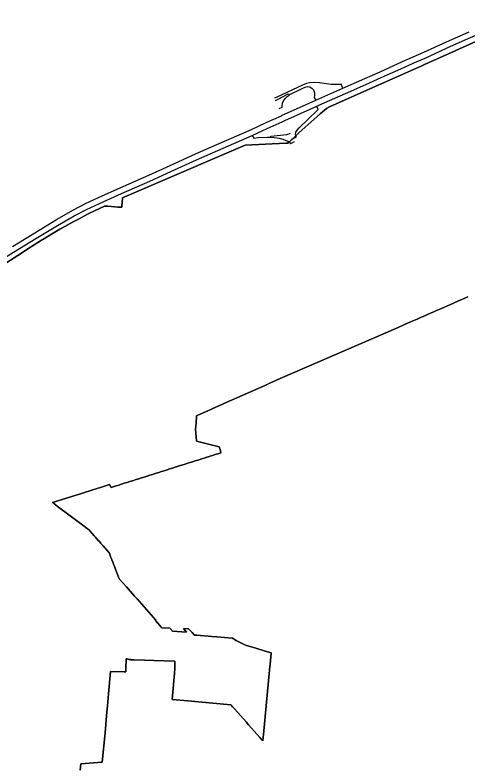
# Model space of a CAD drawing. Extents: x 0 to 34, y 0 to 22.
# Drawn here: x 5.5348 to 5.6354, y 15.2158 to 15.3827 of the extents above; entities that cross this region are included whole.
import ezdxf

# ---------------------------------------------------------------- set-up
doc = ezdxf.new("R2010")
doc.units = 0
for name, color, linetype in [('GM_X_Corporation', 7, 'Continuous'), ('GM_X_Interchange_Ramps', 7, 'Continuous'), ('GM_X_State_Route', 7, 'Continuous')]:
    doc.layers.add(name, color=color, linetype=linetype)

msp = doc.modelspace()

# ---------------------------------------------------------------- linework, layer by layer
at = {"layer": 'GM_X_Corporation'}
for points in [[(5.64024, 15.37808), (5.63378, 15.37517), (5.63198, 15.37437), (5.62611, 15.37175), (5.6252, 15.37135), (5.62353, 15.3706), (5.62021, 15.36913), (5.61681, 15.36761), (5.61515, 15.36687), (5.60484, 15.36228), (5.60411, 15.36195), (5.60275, 15.36074), (5.59797, 15.35648), (5.59714, 15.35569), (5.59677, 15.35534), (5.59642, 15.35501), (5.59589, 15.3545), (5.59556, 15.35419), (5.59505, 15.35417), (5.58601, 15.35379), (5.58132, 15.35177), (5.55874, 15.34204), (5.55872, 15.3419), (5.55855, 15.34017), (5.55852, 15.33993), (5.55804, 15.33996), (5.55768, 15.33999), (5.55696, 15.34004), (5.55543, 15.34016), (5.55512, 15.34018), (5.55474, 15.34021), (5.5547, 15.34021), (5.55245, 15.33913), (5.55124, 15.33852), (5.55022, 15.33801), (5.54971, 15.33773), (5.54862, 15.33716), (5.54801, 15.33684), (5.54705, 15.33631), (5.54583, 15.33564), (5.54475, 15.33503), (5.54366, 15.3344), (5.54287, 15.33393), (5.54095, 15.33278), (5.54064, 15.33259), (5.53906, 15.33158), (5.53761, 15.33066), (5.53619, 15.32975), (5.53209, 15.32715)], [(5.53209, 15.32715), (5.53619, 15.32975), (5.53761, 15.33066), (5.53906, 15.33158), (5.54064, 15.33259), (5.54095, 15.33278), (5.54287, 15.33393), (5.54366, 15.3344), (5.54475, 15.33503), (5.54583, 15.33564), (5.54705, 15.33631), (5.54801, 15.33684), (5.54862, 15.33716), (5.54971, 15.33773), (5.55022, 15.33801), (5.55124, 15.33852), (5.55245, 15.33913), (5.5547, 15.34021), (5.55475, 15.34021), (5.55512, 15.34018), (5.55543, 15.34016), (5.55696, 15.34004), (5.55768, 15.33999), (5.55804, 15.33996), (5.55852, 15.33993), (5.55855, 15.34017), (5.55872, 15.3419), (5.55874, 15.34204), (5.58132, 15.35177), (5.58601, 15.35379), (5.59505, 15.35417), (5.59556, 15.35419), (5.59589, 15.3545), (5.59642, 15.35501), (5.59677, 15.35534), (5.59714, 15.35569), (5.59797, 15.35648), (5.60275, 15.36074), (5.60411, 15.36195), (5.60484, 15.36228), (5.61515, 15.36687), (5.61515, 15.36687), (5.61681, 15.36761), (5.62021, 15.36913), (5.62353, 15.3706), (5.6252, 15.37135), (5.62611, 15.37175), (5.63198, 15.37437), (5.63198, 15.37437), (5.63378, 15.37517), (5.64024, 15.37808)], [(5.54929, 15.2147), (5.54942, 15.2161), (5.55421, 15.21645), (5.55481, 15.223), (5.55523, 15.22766), (5.55535, 15.22896), (5.5556, 15.23166), (5.55605, 15.23664), (5.55903, 15.23654), (5.55946, 15.23653), (5.55947, 15.23725), (5.55953, 15.23948), (5.55964, 15.23945), (5.55976, 15.23942), (5.55988, 15.23939), (5.55999, 15.23936), (5.56011, 15.23934), (5.56023, 15.23931), (5.56035, 15.23929), (5.56047, 15.23927), (5.56053, 15.23927), (5.56059, 15.23926), (5.56071, 15.23924), (5.56083, 15.23923), (5.56095, 15.23922), (5.56107, 15.23921), (5.56124, 15.23921), (5.56364, 15.23913), (5.56565, 15.23907), (5.57039, 15.23892), (5.57037, 15.23845), (5.57034, 15.23739), (5.5703, 15.23619), (5.56977, 15.23042), (5.57325, 15.2301), (5.58199, 15.22927), (5.58285, 15.22919), (5.58322, 15.22879), (5.58371, 15.22823), (5.58621, 15.22542), (5.58678, 15.22478), (5.58931, 15.22194), (5.58984, 15.22134), (5.58995, 15.22122), (5.59003, 15.22199), (5.5901, 15.22262), (5.59155, 15.23773), (5.5916, 15.2383), (5.59176, 15.23991), (5.59184, 15.24076), (5.59045, 15.24118), (5.58838, 15.24181), (5.58612, 15.24249), (5.5846, 15.24325), (5.58403, 15.24353), (5.58323, 15.24406), (5.58313, 15.24407), (5.57975, 15.24434), (5.5786, 15.24443), (5.57523, 15.2447), (5.57475, 15.24474), (5.57422, 15.24529), (5.5734, 15.24613), (5.57229, 15.24617), (5.57299, 15.24538), (5.56984, 15.24564), (5.56927, 15.24627), (5.56747, 15.24635), (5.56603, 15.24798), (5.56615, 15.24808), (5.56194, 15.2528), (5.56194, 15.25281), (5.56173, 15.25305), (5.56141, 15.2534), (5.55959, 15.25544), (5.55798, 15.25725), (5.55699, 15.25981), (5.5569, 15.26005), (5.55687, 15.26012), (5.55662, 15.26077), (5.55659, 15.26084), (5.55634, 15.26149), (5.55632, 15.26155), (5.55613, 15.26203), (5.55606, 15.26221), (5.55604, 15.26226), (5.55578, 15.26293), (5.55576, 15.26298), (5.55573, 15.26306), (5.55534, 15.26351), (5.55531, 15.26354), (5.55496, 15.26393), (5.55486, 15.26405), (5.55483, 15.26408), (5.55438, 15.26459), (5.55435, 15.26463), (5.55422, 15.26478), (5.5539, 15.26514), (5.55387, 15.26517), (5.55342, 15.26568), (5.55339, 15.26572), (5.55294, 15.26623), (5.55291, 15.26626), (5.55286, 15.26632), (5.55268, 15.26653), (5.55267, 15.26654), (5.55246, 15.26677), (5.55243, 15.26681), (5.55198, 15.26731), (5.55195, 15.26735), (5.55145, 15.26792), (5.55133, 15.26805), (5.55094, 15.26835), (5.55093, 15.26835), (5.55093, 15.26835), (5.55014, 15.26895), (5.54704, 15.27129), (5.54417, 15.27345), (5.54317, 15.27421), (5.54315, 15.27422), (5.5496, 15.27626), (5.5523, 15.27712), (5.55284, 15.27729), (5.55322, 15.27741), (5.55361, 15.27753), (5.55399, 15.27765), (5.5558, 15.27822), (5.5558, 15.27822), (5.55581, 15.27822), (5.5562, 15.2776), (5.55621, 15.27759), (5.55666, 15.27773), (5.55727, 15.27793), (5.55789, 15.27812), (5.5585, 15.27832), (5.55911, 15.27851), (5.55973, 15.2787), (5.56034, 15.2789), (5.56095, 15.27909), (5.56172, 15.27933), (5.56233, 15.27953), (5.56294, 15.27972), (5.56356, 15.27991), (5.56417, 15.28011), (5.56478, 15.2803), (5.5654, 15.28049), (5.56601, 15.28069), (5.56678, 15.28093), (5.56739, 15.28112), (5.568, 15.28132), (5.56862, 15.28151), (5.56923, 15.2817), (5.56984, 15.2819), (5.57045, 15.28209), (5.57107, 15.28229), (5.57183, 15.28253), (5.57245, 15.28272), (5.57306, 15.28292), (5.57367, 15.28311), (5.57429, 15.2833), (5.5749, 15.2835), (5.57551, 15.28369), (5.57613, 15.28389), (5.57657, 15.28403), (5.57687, 15.28412), (5.57689, 15.28413), (5.57748, 15.28432), (5.5775, 15.28432), (5.5781, 15.28451), (5.57812, 15.28452), (5.57872, 15.28471), (5.57873, 15.28471), (5.57934, 15.2849), (5.57934, 15.2849), (5.57996, 15.2851), (5.57996, 15.2851), (5.58057, 15.28529), (5.58057, 15.28529), (5.58065, 15.28531), (5.58065, 15.28532), (5.58064, 15.28535), (5.58064, 15.28535), (5.58044, 15.286), (5.58043, 15.286), (5.58023, 15.28663), (5.58023, 15.28664), (5.58023, 15.28664), (5.58021, 15.28664), (5.57635, 15.2876), (5.57579, 15.28774), (5.57548, 15.28782), (5.57515, 15.2879), (5.57502, 15.28977), (5.57497, 15.29046), (5.57496, 15.29051), (5.57509, 15.29197), (5.57517, 15.29334), (5.57518, 15.29356), (5.57548, 15.29369), (5.57772, 15.29466), (5.57864, 15.29506), (5.58177, 15.29646), (5.59077, 15.30046), (5.59081, 15.30048), (5.59152, 15.30079), (5.59384, 15.3018), (5.62007, 15.31321), (5.62134, 15.31377), (5.62283, 15.31442), (5.62432, 15.31506), (5.62495, 15.31534), (5.62542, 15.31554), (5.62568, 15.31566), (5.62748, 15.31644), (5.62807, 15.31669), (5.62807, 15.31669), (5.62837, 15.31682), (5.6285, 15.31688), (5.6292, 15.31719), (5.63227, 15.31852), (5.63273, 15.31872), (5.63563, 15.31999)], [(5.63563, 15.31999), (5.63273, 15.31872), (5.63226, 15.31853), (5.6292, 15.31719), (5.6285, 15.31688), (5.62837, 15.31682), (5.62807, 15.31669), (5.62748, 15.31644), (5.62568, 15.31566), (5.62542, 15.31554), (5.62495, 15.31534), (5.62432, 15.31506), (5.62283, 15.31442), (5.62134, 15.31377), (5.62007, 15.31321), (5.59384, 15.3018), (5.59152, 15.30079), (5.59077, 15.30046), (5.58177, 15.29646), (5.57864, 15.29506), (5.57772, 15.29466), (5.57548, 15.29369), (5.57518, 15.29356), (5.57517, 15.29334), (5.57509, 15.29197), (5.57496, 15.29051), (5.57497, 15.29046), (5.57502, 15.28977), (5.57515, 15.2879), (5.57548, 15.28782), (5.57579, 15.28774), (5.57634, 15.2876), (5.58021, 15.28664), (5.58023, 15.28664), (5.58023, 15.28664), (5.58023, 15.28663), (5.58043, 15.286), (5.58044, 15.286), (5.58064, 15.28535), (5.58064, 15.28535), (5.58065, 15.28532), (5.58065, 15.28531), (5.58057, 15.28529), (5.58057, 15.28529), (5.57996, 15.2851), (5.57996, 15.2851), (5.57934, 15.2849), (5.57934, 15.2849), (5.57873, 15.28471), (5.57872, 15.28471), (5.57812, 15.28452), (5.5781, 15.28451), (5.5775, 15.28432), (5.57748, 15.28432), (5.57689, 15.28413), (5.57687, 15.28412), (5.57657, 15.28403), (5.57613, 15.28389), (5.57551, 15.28369), (5.5749, 15.2835), (5.57429, 15.2833), (5.57367, 15.28311), (5.57306, 15.28292), (5.57245, 15.28272), (5.57183, 15.28253), (5.57107, 15.28229), (5.57045, 15.28209), (5.56984, 15.2819), (5.56923, 15.28171), (5.56862, 15.28151), (5.568, 15.28132), (5.56739, 15.28112), (5.56678, 15.28093), (5.56601, 15.28069), (5.5654, 15.28049), (5.56478, 15.2803), (5.56417, 15.28011), (5.56356, 15.27991), (5.56294, 15.27972), (5.56233, 15.27953), (5.56172, 15.27933), (5.56095, 15.27909), (5.56034, 15.2789), (5.55973, 15.2787), (5.55911, 15.27851), (5.5585, 15.27832), (5.55789, 15.27812), (5.55727, 15.27793), (5.55666, 15.27773), (5.55621, 15.27759), (5.5562, 15.2776), (5.55581, 15.27822), (5.5558, 15.27822), (5.5558, 15.27822), (5.55399, 15.27765), (5.55361, 15.27753), (5.55322, 15.27741), (5.55284, 15.27729), (5.5523, 15.27712), (5.5496, 15.27626), (5.54315, 15.27422), (5.54315, 15.27422), (5.54315, 15.27422), (5.54317, 15.27421), (5.54417, 15.27345), (5.54704, 15.27129), (5.55014, 15.26895), (5.55093, 15.26835), (5.55094, 15.26835), (5.55133, 15.26805), (5.55145, 15.26792), (5.55195, 15.26735), (5.55198, 15.26731), (5.55243, 15.26681), (5.55246, 15.26677), (5.55267, 15.26654), (5.55268, 15.26653), (5.55286, 15.26632), (5.55289, 15.26629), (5.55291, 15.26626), (5.55294, 15.26623), (5.55339, 15.26572), (5.55342, 15.26568), (5.55387, 15.26517), (5.5539, 15.26514), (5.55422, 15.26478), (5.55435, 15.26463), (5.55438, 15.26459), (5.55483, 15.26408), (5.55486, 15.26405), (5.55496, 15.26393), (5.55531, 15.26354), (5.55534, 15.26351), (5.55573, 15.26306), (5.55576, 15.26298), (5.55578, 15.26293), (5.55604, 15.26226), (5.55606, 15.26221), (5.55613, 15.26203), (5.55632, 15.26155), (5.55634, 15.26149), (5.55659, 15.26084), (5.55662, 15.26077), (5.55687, 15.26012), (5.5569, 15.26005), (5.55699, 15.25981), (5.55798, 15.25725), (5.55959, 15.25544), (5.56141, 15.2534), (5.56173, 15.25305), (5.56194, 15.25281), (5.56194, 15.2528), (5.56615, 15.24808), (5.56603, 15.24798), (5.56747, 15.24635), (5.56927, 15.24627), (5.56984, 15.24564), (5.57299, 15.24538), (5.57229, 15.24617), (5.5734, 15.24613), (5.57422, 15.24529), (5.57475, 15.24474), (5.57523, 15.2447), (5.5786, 15.24443), (5.57975, 15.24434), (5.58313, 15.24407), (5.58323, 15.24406), (5.58403, 15.24353), (5.5846, 15.24325), (5.58612, 15.24249), (5.58838, 15.24181), (5.59045, 15.24118), (5.59184, 15.24076), (5.59184, 15.24075), (5.59176, 15.23991), (5.5916, 15.2383), (5.59155, 15.23773), (5.5901, 15.22262), (5.59003, 15.22199), (5.58995, 15.22122), (5.58984, 15.22134), (5.58931, 15.22194), (5.58678, 15.22478), (5.58621, 15.22542), (5.58371, 15.22823), (5.58322, 15.22879), (5.58285, 15.22919), (5.58199, 15.22927), (5.57325, 15.2301), (5.56977, 15.23042), (5.5703, 15.23619), (5.57034, 15.23739), (5.57037, 15.23845), (5.57039, 15.23892), (5.57038, 15.23892), (5.56565, 15.23907), (5.56364, 15.23913), (5.56124, 15.23921), (5.56107, 15.23921), (5.56095, 15.23922), (5.56083, 15.23923), (5.56071, 15.23924), (5.56059, 15.23926), (5.56053, 15.23927), (5.56047, 15.23927), (5.56035, 15.23929), (5.56023, 15.23931), (5.56011, 15.23934), (5.55999, 15.23936), (5.55988, 15.23939), (5.55976, 15.23942), (5.55964, 15.23945), (5.55953, 15.23948), (5.55947, 15.23725), (5.55946, 15.23653), (5.55903, 15.23654), (5.55605, 15.23664), (5.5556, 15.23166), (5.55535, 15.22896), (5.55523, 15.22766), (5.55481, 15.223), (5.55421, 15.21645), (5.54942, 15.2161), (5.54929, 15.2147)]]:
    msp.add_lwpolyline(points, dxfattribs=at)
at = {"layer": 'GM_X_Interchange_Ramps'}
for points in [[(5.60781, 15.36646), (5.60742, 15.36731), (5.60719, 15.36728), (5.60629, 15.36722), (5.60519, 15.36726), (5.6026, 15.36761), (5.60153, 15.36772), (5.60036, 15.36766), (5.5997, 15.36747), (5.59877, 15.36712), (5.59305, 15.36442), (5.59254, 15.36421)], [(5.59358, 15.3619), (5.5943, 15.36218), (5.59425, 15.36254), (5.59435, 15.36308), (5.59455, 15.3636), (5.59491, 15.36412), (5.59537, 15.36461), (5.5958, 15.36491), (5.59584, 15.36494), (5.59888, 15.36646), (5.5994, 15.36669), (5.59991, 15.36678), (5.60045, 15.3667), (5.60093, 15.3664), (5.60128, 15.36605), (5.6015, 15.36543), (5.6015, 15.36478), (5.60138, 15.36439), (5.60175, 15.36376)], [(5.59275, 15.3637), (5.59324, 15.36392), (5.59563, 15.36515), (5.5958, 15.36491)], [(5.59735, 15.35572), (5.59723, 15.35614), (5.59732, 15.35667), (5.59757, 15.3571), (5.59803, 15.35759), (5.60203, 15.36147), (5.60231, 15.36172), (5.60195, 15.36243)], [(5.5876, 15.35594), (5.58792, 15.3553), (5.58892, 15.35543), (5.59097, 15.35553), (5.59171, 15.3555), (5.59252, 15.35547), (5.59361, 15.35529), (5.59443, 15.35511), (5.5951, 15.35482), (5.59538, 15.3547)], [(5.59171, 15.3555), (5.59172, 15.35575), (5.59534, 15.35612), (5.59614, 15.35642)], [(5.59674, 15.35523), (5.5974, 15.35554), (5.59735, 15.35572)], [(5.59538, 15.3547), (5.59565, 15.35457), (5.59619, 15.35416), (5.59702, 15.35458)]]:
    msp.add_lwpolyline(points, dxfattribs=at)
at = {"layer": 'GM_X_State_Route'}
for points in [[(5.63089, 15.37532), (5.63119, 15.37545), (5.63623, 15.37768), (5.64278, 15.38057), (5.64588, 15.38191), (5.64807, 15.38272)], [(5.60781, 15.36646), (5.61264, 15.36856), (5.61606, 15.3701), (5.6211, 15.37236), (5.62579, 15.37442), (5.6309, 15.37675), (5.63594, 15.37899)], [(5.62347, 15.37197), (5.62608, 15.37312), (5.63089, 15.37532)], [(5.60116, 15.36208), (5.60195, 15.36243), (5.60242, 15.36263), (5.60836, 15.36525), (5.61293, 15.36726), (5.61635, 15.36879), (5.62139, 15.37105), (5.62347, 15.37197)], [(5.53423, 15.33124), (5.5392, 15.33428), (5.54402, 15.33724), (5.54776, 15.33934), (5.55044, 15.34076), (5.55336, 15.34211), (5.5583, 15.34435), (5.56457, 15.34711), (5.56929, 15.34926), (5.57496, 15.35185), (5.57969, 15.35388), (5.5874, 15.35727), (5.59069, 15.3588), (5.59408, 15.36031), (5.5943, 15.36041), (5.59746, 15.36184), (5.60175, 15.36376), (5.60781, 15.36646)], [(5.58996, 15.35703), (5.5909, 15.35747), (5.59429, 15.35898), (5.59486, 15.35923), (5.59767, 15.36051), (5.60116, 15.36208)], [(5.52637, 15.32495), (5.52916, 15.32666), (5.53444, 15.32991), (5.53941, 15.33295), (5.54423, 15.33591), (5.54797, 15.33801), (5.55065, 15.33943), (5.55357, 15.34079), (5.55851, 15.34302), (5.56478, 15.34578), (5.5695, 15.34793), (5.57516, 15.35052), (5.5799, 15.35255), (5.5876, 15.35594), (5.58996, 15.35703)]]:
    msp.add_lwpolyline(points, dxfattribs=at)

doc.saveas('drawing.dxf')
